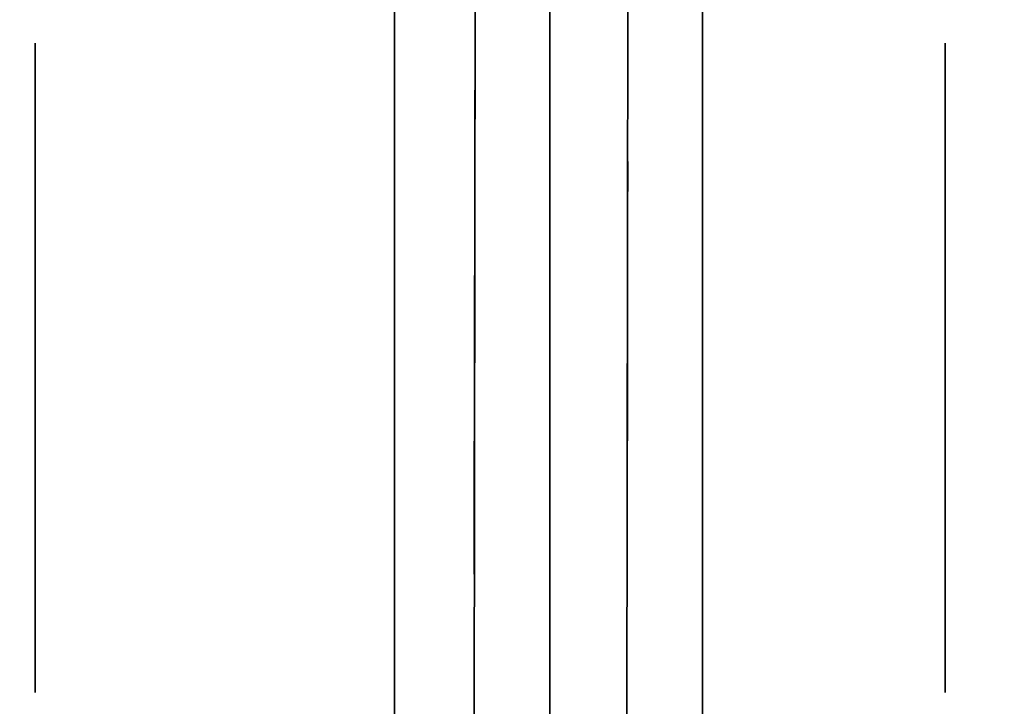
# Model space of a CAD drawing. Extents: x 413.3 to 457.5, y 5047.8 to 5050.
# Tile 738 of 770: x 457.3437 to 457.3843, y 5047.8479 to 5047.8762. Entities that reach past the tile are written whole.
import ezdxf

# ---------------------------------------------------------------- set-up
doc = ezdxf.new("R2010")
doc.units = 0
doc.header["$LTSCALE"] = 150
doc.header["$MEASUREMENT"] = 0
doc.layers.add('3DFACE_BOLT', color=7, linetype='CONTINUOUS')
doc.layers.add('3DFACE_SHAPE', color=7, linetype='CONTINUOUS')

msp = doc.modelspace()

# ---------------------------------------------------------------- linework, layer by layer
at = {"layer": '3DFACE_BOLT', "color": 1}
for points, invisible_edges in [([(457.359139, 5047.875234, -0.135), (457.359139, 5047.868547, -0.146583), (457.344339, 5047.875234, -0.135)], 14), ([(457.344339, 5047.875234, -0.135), (457.359139, 5047.868547, -0.146583), (457.344339, 5047.868547, -0.146583)], 3), ([(457.359139, 5047.868547, -0.123417), (457.359139, 5047.875234, -0.135), (457.344339, 5047.868547, -0.123417)], 14), ([(457.344339, 5047.868547, -0.123417), (457.359139, 5047.875234, -0.135), (457.344339, 5047.875234, -0.135)], 3), ([(457.344339, 5047.875234, -0.135), (457.344339, 5047.868547, -0.146583), (457.344339, 5047.868547, -0.123417)], 2), ([(457.359139, 5047.875234, -0.065), (457.359139, 5047.868547, -0.076583), (457.344339, 5047.875234, -0.065)], 14), ([(457.344339, 5047.875234, -0.065), (457.359139, 5047.868547, -0.076583), (457.344339, 5047.868547, -0.076583)], 3), ([(457.359139, 5047.868547, -0.053417), (457.359139, 5047.875234, -0.065), (457.344339, 5047.868547, -0.053417)], 14), ([(457.344339, 5047.868547, -0.053417), (457.359139, 5047.875234, -0.065), (457.344339, 5047.875234, -0.065)], 3), ([(457.344339, 5047.875234, -0.065), (457.344339, 5047.868547, -0.076583), (457.344339, 5047.868547, -0.053417)], 2), ([(457.359139, 5047.875234, -0.135), (457.359139, 5047.868547, -0.123417), (457.359139, 5047.868547, -0.146583)], 2), ([(457.359139, 5047.875234, -0.065), (457.359139, 5047.868547, -0.053417), (457.359139, 5047.868547, -0.076583)], 2), ([(457.381839, 5047.875234, -0.135), (457.381839, 5047.868547, -0.146583), (457.371839, 5047.875234, -0.135)], 14), ([(457.371839, 5047.875234, -0.135), (457.381839, 5047.868547, -0.146583), (457.371839, 5047.868547, -0.146583)], 3), ([(457.381839, 5047.868547, -0.123417), (457.381839, 5047.875234, -0.135), (457.371839, 5047.868547, -0.123417)], 14), ([(457.371839, 5047.868547, -0.123417), (457.381839, 5047.875234, -0.135), (457.371839, 5047.875234, -0.135)], 3), ([(457.371839, 5047.875234, -0.135), (457.371839, 5047.868547, -0.146583), (457.371839, 5047.868547, -0.123417)], 2), ([(457.381839, 5047.875234, -0.065), (457.381839, 5047.868547, -0.076583), (457.371839, 5047.875234, -0.065)], 14), ([(457.371839, 5047.875234, -0.065), (457.381839, 5047.868547, -0.076583), (457.371839, 5047.868547, -0.076583)], 3), ([(457.381839, 5047.868547, -0.053417), (457.381839, 5047.875234, -0.065), (457.371839, 5047.868547, -0.053417)], 14), ([(457.371839, 5047.868547, -0.053417), (457.381839, 5047.875234, -0.065), (457.371839, 5047.875234, -0.065)], 3), ([(457.371839, 5047.875234, -0.065), (457.371839, 5047.868547, -0.076583), (457.371839, 5047.868547, -0.053417)], 2), ([(457.381839, 5047.875234, -0.135), (457.381839, 5047.868547, -0.123417), (457.381839, 5047.868547, -0.146583)], 2), ([(457.381839, 5047.875234, -0.065), (457.381839, 5047.868547, -0.053417), (457.381839, 5047.868547, -0.076583)], 2), ([(457.371839, 5047.869859, -0.135), (457.371839, 5047.869468, -0.137472), (457.321839, 5047.869859, -0.135)], 14), ([(457.321839, 5047.869859, -0.135), (457.371839, 5047.869468, -0.137472), (457.321839, 5047.869468, -0.137472)], 3), ([(457.371839, 5047.869468, -0.132528), (457.371839, 5047.869859, -0.135), (457.321839, 5047.869468, -0.132528)], 14), ([(457.321839, 5047.869468, -0.132528), (457.371839, 5047.869859, -0.135), (457.321839, 5047.869859, -0.135)], 3), ([(457.371839, 5047.869859, -0.065), (457.371839, 5047.869468, -0.067472), (457.321839, 5047.869859, -0.065)], 14), ([(457.321839, 5047.869859, -0.065), (457.371839, 5047.869468, -0.067472), (457.321839, 5047.869468, -0.067472)], 3), ([(457.371839, 5047.869468, -0.062528), (457.371839, 5047.869859, -0.065), (457.321839, 5047.869468, -0.062528)], 14), ([(457.321839, 5047.869468, -0.062528), (457.371839, 5047.869859, -0.065), (457.321839, 5047.869859, -0.065)], 3), ([(457.371839, 5047.869859, -0.135), (457.371839, 5047.869468, -0.132528), (457.371839, 5047.869468, -0.137472)], 2), ([(457.371839, 5047.869859, -0.065), (457.371839, 5047.869468, -0.062528), (457.371839, 5047.869468, -0.067472)], 2), ([(457.371839, 5047.869468, -0.137472), (457.371839, 5047.868332, -0.139702), (457.321839, 5047.869468, -0.137472)], 14), ([(457.321839, 5047.869468, -0.137472), (457.371839, 5047.868332, -0.139702), (457.321839, 5047.868332, -0.139702)], 3), ([(457.371839, 5047.868332, -0.130298), (457.371839, 5047.869468, -0.132528), (457.321839, 5047.868332, -0.130298)], 14), ([(457.321839, 5047.868332, -0.130298), (457.371839, 5047.869468, -0.132528), (457.321839, 5047.869468, -0.132528)], 3), ([(457.371839, 5047.869468, -0.067472), (457.371839, 5047.868332, -0.069702), (457.321839, 5047.869468, -0.067472)], 14), ([(457.321839, 5047.869468, -0.067472), (457.371839, 5047.868332, -0.069702), (457.321839, 5047.868332, -0.069702)], 3), ([(457.371839, 5047.868332, -0.060298), (457.371839, 5047.869468, -0.062528), (457.321839, 5047.868332, -0.060298)], 14), ([(457.321839, 5047.868332, -0.060298), (457.371839, 5047.869468, -0.062528), (457.321839, 5047.869468, -0.062528)], 3), ([(457.371839, 5047.869468, -0.132528), (457.371839, 5047.868332, -0.130298), (457.371839, 5047.869468, -0.137472)], 14), ([(457.371839, 5047.869468, -0.137472), (457.371839, 5047.868332, -0.130298), (457.371839, 5047.868332, -0.139702)], 3), ([(457.371839, 5047.869468, -0.062528), (457.371839, 5047.868332, -0.060298), (457.371839, 5047.869468, -0.067472)], 14), ([(457.371839, 5047.869468, -0.067472), (457.371839, 5047.868332, -0.060298), (457.371839, 5047.868332, -0.069702)], 3), ([(457.359139, 5047.868547, -0.146583), (457.359139, 5047.855172, -0.146583), (457.344339, 5047.868547, -0.146583)], 14), ([(457.344339, 5047.868547, -0.146583), (457.359139, 5047.855172, -0.146583), (457.344339, 5047.855172, -0.146583)], 3), ([(457.359139, 5047.855172, -0.123417), (457.359139, 5047.868547, -0.123417), (457.344339, 5047.855172, -0.123417)], 14), ([(457.344339, 5047.855172, -0.123417), (457.359139, 5047.868547, -0.123417), (457.344339, 5047.868547, -0.123417)], 3), ([(457.344339, 5047.868547, -0.146583), (457.344339, 5047.855172, -0.146583), (457.344339, 5047.868547, -0.123417)], 14), ([(457.344339, 5047.868547, -0.123417), (457.344339, 5047.855172, -0.146583), (457.344339, 5047.855172, -0.123417)], 3), ([(457.359139, 5047.868547, -0.076583), (457.359139, 5047.855172, -0.076583), (457.344339, 5047.868547, -0.076583)], 14), ([(457.344339, 5047.868547, -0.076583), (457.359139, 5047.855172, -0.076583), (457.344339, 5047.855172, -0.076583)], 3), ([(457.359139, 5047.855172, -0.053417), (457.359139, 5047.868547, -0.053417), (457.344339, 5047.855172, -0.053417)], 14), ([(457.344339, 5047.855172, -0.053417), (457.359139, 5047.868547, -0.053417), (457.344339, 5047.868547, -0.053417)], 3), ([(457.344339, 5047.868547, -0.076583), (457.344339, 5047.855172, -0.076583), (457.344339, 5047.868547, -0.053417)], 14), ([(457.344339, 5047.868547, -0.053417), (457.344339, 5047.855172, -0.076583), (457.344339, 5047.855172, -0.053417)], 3), ([(457.359139, 5047.868547, -0.123417), (457.359139, 5047.855172, -0.123417), (457.359139, 5047.868547, -0.146583)], 14), ([(457.359139, 5047.868547, -0.146583), (457.359139, 5047.855172, -0.123417), (457.359139, 5047.855172, -0.146583)], 3), ([(457.359139, 5047.868547, -0.053417), (457.359139, 5047.855172, -0.053417), (457.359139, 5047.868547, -0.076583)], 14), ([(457.359139, 5047.868547, -0.076583), (457.359139, 5047.855172, -0.053417), (457.359139, 5047.855172, -0.076583)], 3), ([(457.381839, 5047.868547, -0.146583), (457.381839, 5047.855172, -0.146583), (457.371839, 5047.868547, -0.146583)], 14), ([(457.371839, 5047.868547, -0.146583), (457.381839, 5047.855172, -0.146583), (457.371839, 5047.855172, -0.146583)], 3), ([(457.381839, 5047.855172, -0.123417), (457.381839, 5047.868547, -0.123417), (457.371839, 5047.855172, -0.123417)], 14), ([(457.371839, 5047.855172, -0.123417), (457.381839, 5047.868547, -0.123417), (457.371839, 5047.868547, -0.123417)], 3), ([(457.371839, 5047.868547, -0.146583), (457.371839, 5047.855172, -0.146583), (457.371839, 5047.868547, -0.123417)], 14), ([(457.371839, 5047.868547, -0.123417), (457.371839, 5047.855172, -0.146583), (457.371839, 5047.855172, -0.123417)], 3), ([(457.381839, 5047.868547, -0.076583), (457.381839, 5047.855172, -0.076583), (457.371839, 5047.868547, -0.076583)], 14), ([(457.371839, 5047.868547, -0.076583), (457.381839, 5047.855172, -0.076583), (457.371839, 5047.855172, -0.076583)], 3), ([(457.381839, 5047.855172, -0.053417), (457.381839, 5047.868547, -0.053417), (457.371839, 5047.855172, -0.053417)], 14), ([(457.371839, 5047.855172, -0.053417), (457.381839, 5047.868547, -0.053417), (457.371839, 5047.868547, -0.053417)], 3), ([(457.371839, 5047.868547, -0.076583), (457.371839, 5047.855172, -0.076583), (457.371839, 5047.868547, -0.053417)], 14), ([(457.371839, 5047.868547, -0.053417), (457.371839, 5047.855172, -0.076583), (457.371839, 5047.855172, -0.053417)], 3), ([(457.381839, 5047.868547, -0.123417), (457.381839, 5047.855172, -0.123417), (457.381839, 5047.868547, -0.146583)], 14), ([(457.381839, 5047.868547, -0.146583), (457.381839, 5047.855172, -0.123417), (457.381839, 5047.855172, -0.146583)], 3), ([(457.381839, 5047.868547, -0.053417), (457.381839, 5047.855172, -0.053417), (457.381839, 5047.868547, -0.076583)], 14), ([(457.381839, 5047.868547, -0.076583), (457.381839, 5047.855172, -0.053417), (457.381839, 5047.855172, -0.076583)], 3), ([(457.371839, 5047.868332, -0.139702), (457.371839, 5047.866562, -0.141472), (457.321839, 5047.868332, -0.139702)], 14), ([(457.321839, 5047.868332, -0.139702), (457.371839, 5047.866562, -0.141472), (457.321839, 5047.866562, -0.141472)], 3), ([(457.371839, 5047.866562, -0.128528), (457.371839, 5047.868332, -0.130298), (457.321839, 5047.866562, -0.128528)], 14), ([(457.321839, 5047.866562, -0.128528), (457.371839, 5047.868332, -0.130298), (457.321839, 5047.868332, -0.130298)], 3), ([(457.371839, 5047.868332, -0.069702), (457.371839, 5047.866562, -0.071472), (457.321839, 5047.868332, -0.069702)], 14), ([(457.321839, 5047.868332, -0.069702), (457.371839, 5047.866562, -0.071472), (457.321839, 5047.866562, -0.071472)], 3), ([(457.371839, 5047.866562, -0.058528), (457.371839, 5047.868332, -0.060298), (457.321839, 5047.866562, -0.058528)], 14), ([(457.321839, 5047.866562, -0.058528), (457.371839, 5047.868332, -0.060298), (457.321839, 5047.868332, -0.060298)], 3), ([(457.371839, 5047.868332, -0.130298), (457.371839, 5047.866562, -0.128528), (457.371839, 5047.868332, -0.139702)], 14), ([(457.371839, 5047.868332, -0.139702), (457.371839, 5047.866562, -0.128528), (457.371839, 5047.866562, -0.141472)], 3), ([(457.371839, 5047.868332, -0.060298), (457.371839, 5047.866562, -0.058528), (457.371839, 5047.868332, -0.069702)], 14), ([(457.371839, 5047.868332, -0.069702), (457.371839, 5047.866562, -0.058528), (457.371839, 5047.866562, -0.071472)], 3), ([(457.371839, 5047.866562, -0.141472), (457.371839, 5047.864332, -0.142608), (457.321839, 5047.866562, -0.141472)], 14), ([(457.321839, 5047.866562, -0.141472), (457.371839, 5047.864332, -0.142608), (457.321839, 5047.864332, -0.142608)], 3), ([(457.371839, 5047.864332, -0.127392), (457.371839, 5047.866562, -0.128528), (457.321839, 5047.864332, -0.127392)], 14), ([(457.321839, 5047.864332, -0.127392), (457.371839, 5047.866562, -0.128528), (457.321839, 5047.866562, -0.128528)], 3), ([(457.371839, 5047.866562, -0.071472), (457.371839, 5047.864332, -0.072608), (457.321839, 5047.866562, -0.071472)], 14), ([(457.321839, 5047.866562, -0.071472), (457.371839, 5047.864332, -0.072608), (457.321839, 5047.864332, -0.072608)], 3), ([(457.371839, 5047.864332, -0.057392), (457.371839, 5047.866562, -0.058528), (457.321839, 5047.864332, -0.057392)], 14), ([(457.321839, 5047.864332, -0.057392), (457.371839, 5047.866562, -0.058528), (457.321839, 5047.866562, -0.058528)], 3), ([(457.371839, 5047.866562, -0.128528), (457.371839, 5047.864332, -0.127392), (457.371839, 5047.866562, -0.141472)], 14), ([(457.371839, 5047.866562, -0.141472), (457.371839, 5047.864332, -0.127392), (457.371839, 5047.864332, -0.142608)], 3), ([(457.371839, 5047.866562, -0.058528), (457.371839, 5047.864332, -0.057392), (457.371839, 5047.866562, -0.071472)], 14), ([(457.371839, 5047.866562, -0.071472), (457.371839, 5047.864332, -0.057392), (457.371839, 5047.864332, -0.072608)], 3), ([(457.371839, 5047.864332, -0.142608), (457.371839, 5047.861859, -0.143), (457.321839, 5047.864332, -0.142608)], 14), ([(457.321839, 5047.864332, -0.142608), (457.371839, 5047.861859, -0.143), (457.321839, 5047.861859, -0.143)], 3), ([(457.371839, 5047.861859, -0.127), (457.371839, 5047.864332, -0.127392), (457.321839, 5047.861859, -0.127)], 14), ([(457.321839, 5047.861859, -0.127), (457.371839, 5047.864332, -0.127392), (457.321839, 5047.864332, -0.127392)], 3), ([(457.371839, 5047.864332, -0.072608), (457.371839, 5047.861859, -0.073), (457.321839, 5047.864332, -0.072608)], 14), ([(457.321839, 5047.864332, -0.072608), (457.371839, 5047.861859, -0.073), (457.321839, 5047.861859, -0.073)], 3), ([(457.371839, 5047.861859, -0.057), (457.371839, 5047.864332, -0.057392), (457.321839, 5047.861859, -0.057)], 14), ([(457.321839, 5047.861859, -0.057), (457.371839, 5047.864332, -0.057392), (457.321839, 5047.864332, -0.057392)], 3), ([(457.371839, 5047.864332, -0.127392), (457.371839, 5047.861859, -0.127), (457.371839, 5047.864332, -0.142608)], 14), ([(457.371839, 5047.864332, -0.142608), (457.371839, 5047.861859, -0.127), (457.371839, 5047.861859, -0.143)], 3), ([(457.371839, 5047.864332, -0.057392), (457.371839, 5047.861859, -0.057), (457.371839, 5047.864332, -0.072608)], 14), ([(457.371839, 5047.864332, -0.072608), (457.371839, 5047.861859, -0.057), (457.371839, 5047.861859, -0.073)], 3), ([(457.371839, 5047.861859, -0.143), (457.371839, 5047.859387, -0.142608), (457.321839, 5047.861859, -0.143)], 14), ([(457.321839, 5047.861859, -0.143), (457.371839, 5047.859387, -0.142608), (457.321839, 5047.859387, -0.142608)], 3), ([(457.371839, 5047.859387, -0.127392), (457.371839, 5047.861859, -0.127), (457.321839, 5047.859387, -0.127392)], 14), ([(457.321839, 5047.859387, -0.127392), (457.371839, 5047.861859, -0.127), (457.321839, 5047.861859, -0.127)], 3), ([(457.371839, 5047.861859, -0.073), (457.371839, 5047.859387, -0.072608), (457.321839, 5047.861859, -0.073)], 14), ([(457.321839, 5047.861859, -0.073), (457.371839, 5047.859387, -0.072608), (457.321839, 5047.859387, -0.072608)], 3), ([(457.371839, 5047.859387, -0.057392), (457.371839, 5047.861859, -0.057), (457.321839, 5047.859387, -0.057392)], 14), ([(457.321839, 5047.859387, -0.057392), (457.371839, 5047.861859, -0.057), (457.321839, 5047.861859, -0.057)], 3), ([(457.371839, 5047.861859, -0.127), (457.371839, 5047.859387, -0.127392), (457.371839, 5047.861859, -0.143)], 14), ([(457.371839, 5047.861859, -0.143), (457.371839, 5047.859387, -0.127392), (457.371839, 5047.859387, -0.142608)], 3), ([(457.371839, 5047.861859, -0.057), (457.371839, 5047.859387, -0.057392), (457.371839, 5047.861859, -0.073)], 14), ([(457.371839, 5047.861859, -0.073), (457.371839, 5047.859387, -0.057392), (457.371839, 5047.859387, -0.072608)], 3), ([(457.371839, 5047.859387, -0.142608), (457.371839, 5047.857157, -0.141472), (457.321839, 5047.859387, -0.142608)], 14), ([(457.321839, 5047.859387, -0.142608), (457.371839, 5047.857157, -0.141472), (457.321839, 5047.857157, -0.141472)], 3), ([(457.371839, 5047.857157, -0.128528), (457.371839, 5047.859387, -0.127392), (457.321839, 5047.857157, -0.128528)], 14), ([(457.321839, 5047.857157, -0.128528), (457.371839, 5047.859387, -0.127392), (457.321839, 5047.859387, -0.127392)], 3), ([(457.371839, 5047.859387, -0.072608), (457.371839, 5047.857157, -0.071472), (457.321839, 5047.859387, -0.072608)], 14), ([(457.321839, 5047.859387, -0.072608), (457.371839, 5047.857157, -0.071472), (457.321839, 5047.857157, -0.071472)], 3), ([(457.371839, 5047.857157, -0.058528), (457.371839, 5047.859387, -0.057392), (457.321839, 5047.857157, -0.058528)], 14), ([(457.321839, 5047.857157, -0.058528), (457.371839, 5047.859387, -0.057392), (457.321839, 5047.859387, -0.057392)], 3), ([(457.371839, 5047.859387, -0.127392), (457.371839, 5047.857157, -0.128528), (457.371839, 5047.859387, -0.142608)], 14), ([(457.371839, 5047.859387, -0.142608), (457.371839, 5047.857157, -0.128528), (457.371839, 5047.857157, -0.141472)], 3), ([(457.371839, 5047.859387, -0.057392), (457.371839, 5047.857157, -0.058528), (457.371839, 5047.859387, -0.072608)], 14), ([(457.371839, 5047.859387, -0.072608), (457.371839, 5047.857157, -0.058528), (457.371839, 5047.857157, -0.071472)], 3), ([(457.371839, 5047.857157, -0.141472), (457.371839, 5047.855387, -0.139702), (457.321839, 5047.857157, -0.141472)], 14), ([(457.321839, 5047.857157, -0.141472), (457.371839, 5047.855387, -0.139702), (457.321839, 5047.855387, -0.139702)], 3), ([(457.371839, 5047.855387, -0.130298), (457.371839, 5047.857157, -0.128528), (457.321839, 5047.855387, -0.130298)], 14), ([(457.321839, 5047.855387, -0.130298), (457.371839, 5047.857157, -0.128528), (457.321839, 5047.857157, -0.128528)], 3), ([(457.371839, 5047.857157, -0.071472), (457.371839, 5047.855387, -0.069702), (457.321839, 5047.857157, -0.071472)], 14), ([(457.321839, 5047.857157, -0.071472), (457.371839, 5047.855387, -0.069702), (457.321839, 5047.855387, -0.069702)], 3), ([(457.371839, 5047.855387, -0.060298), (457.371839, 5047.857157, -0.058528), (457.321839, 5047.855387, -0.060298)], 14), ([(457.321839, 5047.855387, -0.060298), (457.371839, 5047.857157, -0.058528), (457.321839, 5047.857157, -0.058528)], 3), ([(457.371839, 5047.857157, -0.128528), (457.371839, 5047.855387, -0.130298), (457.371839, 5047.857157, -0.141472)], 14), ([(457.371839, 5047.857157, -0.141472), (457.371839, 5047.855387, -0.130298), (457.371839, 5047.855387, -0.139702)], 3), ([(457.371839, 5047.857157, -0.058528), (457.371839, 5047.855387, -0.060298), (457.371839, 5047.857157, -0.071472)], 14), ([(457.371839, 5047.857157, -0.071472), (457.371839, 5047.855387, -0.060298), (457.371839, 5047.855387, -0.069702)], 3), ([(457.371839, 5047.855387, -0.139702), (457.371839, 5047.854251, -0.137472), (457.321839, 5047.855387, -0.139702)], 14), ([(457.321839, 5047.855387, -0.139702), (457.371839, 5047.854251, -0.137472), (457.321839, 5047.854251, -0.137472)], 3), ([(457.371839, 5047.854251, -0.132528), (457.371839, 5047.855387, -0.130298), (457.321839, 5047.854251, -0.132528)], 14), ([(457.321839, 5047.854251, -0.132528), (457.371839, 5047.855387, -0.130298), (457.321839, 5047.855387, -0.130298)], 3), ([(457.371839, 5047.855387, -0.069702), (457.371839, 5047.854251, -0.067472), (457.321839, 5047.855387, -0.069702)], 14), ([(457.321839, 5047.855387, -0.069702), (457.371839, 5047.854251, -0.067472), (457.321839, 5047.854251, -0.067472)], 3), ([(457.371839, 5047.854251, -0.062528), (457.371839, 5047.855387, -0.060298), (457.321839, 5047.854251, -0.062528)], 14), ([(457.321839, 5047.854251, -0.062528), (457.371839, 5047.855387, -0.060298), (457.321839, 5047.855387, -0.060298)], 3), ([(457.371839, 5047.855387, -0.130298), (457.371839, 5047.854251, -0.132528), (457.371839, 5047.855387, -0.139702)], 14), ([(457.371839, 5047.855387, -0.139702), (457.371839, 5047.854251, -0.132528), (457.371839, 5047.854251, -0.137472)], 3), ([(457.371839, 5047.855387, -0.060298), (457.371839, 5047.854251, -0.062528), (457.371839, 5047.855387, -0.069702)], 14), ([(457.371839, 5047.855387, -0.069702), (457.371839, 5047.854251, -0.062528), (457.371839, 5047.854251, -0.067472)], 3), ([(457.359139, 5047.855172, -0.146583), (457.359139, 5047.848484, -0.135), (457.344339, 5047.855172, -0.146583)], 14), ([(457.344339, 5047.855172, -0.146583), (457.359139, 5047.848484, -0.135), (457.344339, 5047.848484, -0.135)], 3), ([(457.359139, 5047.848484, -0.135), (457.359139, 5047.855172, -0.123417), (457.344339, 5047.848484, -0.135)], 14), ([(457.344339, 5047.848484, -0.135), (457.359139, 5047.855172, -0.123417), (457.344339, 5047.855172, -0.123417)], 3), ([(457.344339, 5047.855172, -0.146583), (457.344339, 5047.848484, -0.135), (457.344339, 5047.855172, -0.123417)], 12), ([(457.359139, 5047.855172, -0.076583), (457.359139, 5047.848484, -0.065), (457.344339, 5047.855172, -0.076583)], 14), ([(457.344339, 5047.855172, -0.076583), (457.359139, 5047.848484, -0.065), (457.344339, 5047.848484, -0.065)], 3), ([(457.359139, 5047.848484, -0.065), (457.359139, 5047.855172, -0.053417), (457.344339, 5047.848484, -0.065)], 14), ([(457.344339, 5047.848484, -0.065), (457.359139, 5047.855172, -0.053417), (457.344339, 5047.855172, -0.053417)], 3), ([(457.344339, 5047.855172, -0.076583), (457.344339, 5047.848484, -0.065), (457.344339, 5047.855172, -0.053417)], 12), ([(457.359139, 5047.855172, -0.123417), (457.359139, 5047.848484, -0.135), (457.359139, 5047.855172, -0.146583)], 12), ([(457.359139, 5047.855172, -0.053417), (457.359139, 5047.848484, -0.065), (457.359139, 5047.855172, -0.076583)], 12), ([(457.381839, 5047.855172, -0.146583), (457.381839, 5047.848484, -0.135), (457.371839, 5047.855172, -0.146583)], 14), ([(457.371839, 5047.855172, -0.146583), (457.381839, 5047.848484, -0.135), (457.371839, 5047.848484, -0.135)], 3), ([(457.381839, 5047.848484, -0.135), (457.381839, 5047.855172, -0.123417), (457.371839, 5047.848484, -0.135)], 14), ([(457.371839, 5047.848484, -0.135), (457.381839, 5047.855172, -0.123417), (457.371839, 5047.855172, -0.123417)], 3), ([(457.371839, 5047.855172, -0.146583), (457.371839, 5047.848484, -0.135), (457.371839, 5047.855172, -0.123417)], 12), ([(457.381839, 5047.855172, -0.076583), (457.381839, 5047.848484, -0.065), (457.371839, 5047.855172, -0.076583)], 14), ([(457.371839, 5047.855172, -0.076583), (457.381839, 5047.848484, -0.065), (457.371839, 5047.848484, -0.065)], 3), ([(457.381839, 5047.848484, -0.065), (457.381839, 5047.855172, -0.053417), (457.371839, 5047.848484, -0.065)], 14), ([(457.371839, 5047.848484, -0.065), (457.381839, 5047.855172, -0.053417), (457.371839, 5047.855172, -0.053417)], 3), ([(457.371839, 5047.855172, -0.076583), (457.371839, 5047.848484, -0.065), (457.371839, 5047.855172, -0.053417)], 12), ([(457.381839, 5047.855172, -0.123417), (457.381839, 5047.848484, -0.135), (457.381839, 5047.855172, -0.146583)], 12), ([(457.381839, 5047.855172, -0.053417), (457.381839, 5047.848484, -0.065), (457.381839, 5047.855172, -0.076583)], 12), ([(457.371839, 5047.854251, -0.137472), (457.371839, 5047.853859, -0.135), (457.321839, 5047.854251, -0.137472)], 14), ([(457.321839, 5047.854251, -0.137472), (457.371839, 5047.853859, -0.135), (457.321839, 5047.853859, -0.135)], 3), ([(457.371839, 5047.853859, -0.135), (457.371839, 5047.854251, -0.132528), (457.321839, 5047.853859, -0.135)], 14), ([(457.321839, 5047.853859, -0.135), (457.371839, 5047.854251, -0.132528), (457.321839, 5047.854251, -0.132528)], 3), ([(457.371839, 5047.854251, -0.067472), (457.371839, 5047.853859, -0.065), (457.321839, 5047.854251, -0.067472)], 14), ([(457.321839, 5047.854251, -0.067472), (457.371839, 5047.853859, -0.065), (457.321839, 5047.853859, -0.065)], 3), ([(457.371839, 5047.853859, -0.065), (457.371839, 5047.854251, -0.062528), (457.321839, 5047.853859, -0.065)], 14), ([(457.321839, 5047.853859, -0.065), (457.371839, 5047.854251, -0.062528), (457.321839, 5047.854251, -0.062528)], 3), ([(457.371839, 5047.854251, -0.132528), (457.371839, 5047.853859, -0.135), (457.371839, 5047.854251, -0.137472)], 12), ([(457.371839, 5047.854251, -0.062528), (457.371839, 5047.853859, -0.065), (457.371839, 5047.854251, -0.067472)], 12)]:
    msp.add_3dface(points, dxfattribs=dict(at, invisible_edges=invisible_edges))
at = {"layer": '3DFACE_SHAPE', "color": 13}
for points, invisible_edges in [([(457.365539, 5050.025014, -0.1905), (457.26869, 5050.025153, -0.1905), (457.26554, 5047.825153, -0.1905)], 12), ([(457.26869, 5050.025153, -0.0095), (457.362442, 5047.861866, -0.0095), (457.26554, 5047.825153, -0.0095)], 3), ([(457.468689, 5050.024866), (457.26869, 5050.025153), (457.26554, 5047.825153)], 12), ([(457.26554, 5047.825153, -0.2), (457.26869, 5050.025153, -0.2), (457.465539, 5047.824866, -0.2)], 2), ([(457.362623, 5047.988166, -0.0095), (457.362442, 5047.861866, -0.0095), (457.26869, 5050.025153, -0.0095)], 14), ([(457.26869, 5050.025153, -0.2), (457.468689, 5050.024866, -0.2), (457.465539, 5047.824866, -0.2)], 12), ([(457.362389, 5047.825014, -0.1905), (457.365539, 5050.025014, -0.1905), (457.26554, 5047.825153, -0.1905)], 2), ([(457.465539, 5047.824866), (457.468689, 5050.024866), (457.26554, 5047.825153)], 2), ([(457.365306, 5049.861864, -0.1435), (457.365539, 5050.025014, -0.1905), (457.362389, 5047.825014, -0.1905)], 13), ([(457.368923, 5047.988157, -0.0565), (457.371839, 5050.025005, -0.0095), (457.368689, 5047.825005, -0.0095)], 13), ([(457.371606, 5049.861855, -0.1435), (457.368689, 5047.825005, -0.1905), (457.371839, 5050.025005, -0.1905)], 13), ([(457.368689, 5047.825005, -0.0095), (457.371839, 5050.025005, -0.0095), (457.465539, 5047.824866, -0.0095)], 2), ([(457.468689, 5050.024866, -0.1905), (457.371839, 5050.025005, -0.1905), (457.368689, 5047.825005, -0.1905)], 12), ([(457.465539, 5047.824866, -0.1905), (457.468689, 5050.024866, -0.1905), (457.368689, 5047.825005, -0.1905)], 2), ([(457.371839, 5050.025005, -0.0095), (457.468689, 5050.024866, -0.0095), (457.465539, 5047.824866, -0.0095)], 12), ([(457.362623, 5047.988166, -0.1435), (457.365306, 5049.861864, -0.1435), (457.362389, 5047.825014, -0.1905)], 15), ([(457.368923, 5047.988157, -0.1435), (457.368689, 5047.825005, -0.1905), (457.371606, 5049.861855, -0.1435)], 15), ([(457.365539, 5047.834509, -1), (457.365539, 5048.015509, -1), (457.371839, 5047.834509, -1)], 14), ([(457.365539, 5048.015509, -1), (457.371839, 5048.015509, -1), (457.371839, 5047.834509, -1)], 13), ([(457.365539, 5048.015509, -0.2), (457.365539, 5047.834509, -0.2), (457.371839, 5048.015509, -0.2)], 14), ([(457.365539, 5047.834509, -0.2), (457.371839, 5047.834509, -0.2), (457.371839, 5048.015509, -0.2)], 13), ([(457.365539, 5047.834509, -1), (457.365539, 5047.834509, -0.2), (457.365539, 5048.015509, -1)], 2), ([(457.365539, 5047.834509, -0.2), (457.365539, 5048.015509, -0.2), (457.365539, 5048.015509, -1)], 12), ([(457.371839, 5048.015509, -1), (457.371839, 5048.015509, -0.2), (457.371839, 5047.834509, -1)], 2), ([(457.371839, 5048.015509, -0.2), (457.371839, 5047.834509, -0.2), (457.371839, 5047.834509, -1)], 12), ([(457.362623, 5047.988166, -0.1435), (457.362389, 5047.825014, -0.1905), (457.362442, 5047.861866, -0.1435)], 15), ([(457.362451, 5047.867877, -0.14101), (457.362623, 5047.988166, -0.1435), (457.362442, 5047.861866, -0.1435)], 3), ([(457.362451, 5047.867877, -0.07101), (457.362623, 5047.988166, -0.1265), (457.362442, 5047.861866, -0.0735)], 3), ([(457.362623, 5047.988166, -0.1265), (457.362614, 5047.982156, -0.12899), (457.362442, 5047.861866, -0.0735)], 14), ([(457.362614, 5047.982156, -0.05899), (457.362442, 5047.861866, -0.0095), (457.362623, 5047.988166, -0.0565)], 3), ([(457.362442, 5047.861866, -0.0095), (457.362623, 5047.988166, -0.0095), (457.362623, 5047.988166, -0.0565)], 14), ([(457.362614, 5047.982156, -0.14101), (457.362623, 5047.988166, -0.1435), (457.362451, 5047.867877, -0.14101)], 14), ([(457.362614, 5047.982156, -0.07101), (457.362623, 5047.988166, -0.0735), (457.362451, 5047.867877, -0.07101)], 14), ([(457.362623, 5047.988166, -0.0735), (457.362623, 5047.988166, -0.1265), (457.362451, 5047.867877, -0.07101)], 15), ([(457.368689, 5047.825005, -0.0095), (457.368742, 5047.861857, -0.0565), (457.368923, 5047.988157, -0.0565)], 15), ([(457.368742, 5047.861857, -0.1435), (457.368689, 5047.825005, -0.1905), (457.368923, 5047.988157, -0.1435)], 15), ([(457.368742, 5047.861857, -0.0565), (457.368751, 5047.867868, -0.05899), (457.368923, 5047.988157, -0.0565)], 14), ([(457.368751, 5047.867868, -0.12899), (457.368923, 5047.988157, -0.0735), (457.368742, 5047.861857, -0.1265)], 3), ([(457.368923, 5047.988157, -0.0735), (457.368914, 5047.982147, -0.07101), (457.368742, 5047.861857, -0.1265)], 14), ([(457.368914, 5047.982147, -0.14101), (457.368742, 5047.861857, -0.1435), (457.368923, 5047.988157, -0.1435)], 3), ([(457.368923, 5047.988157, -0.0565), (457.368751, 5047.867868, -0.05899), (457.368914, 5047.982147, -0.05899)], 3), ([(457.368923, 5047.988157, -0.0735), (457.368751, 5047.867868, -0.12899), (457.368923, 5047.988157, -0.1265)], 15), ([(457.368923, 5047.988157, -0.1265), (457.368751, 5047.867868, -0.12899), (457.368914, 5047.982147, -0.12899)], 3), ([(457.362442, 5047.861866, -0.0735), (457.362614, 5047.982156, -0.12899), (457.362442, 5047.861866, -0.1265)], 15), ([(457.362614, 5047.982156, -0.12899), (457.362451, 5047.867877, -0.12899), (457.362442, 5047.861866, -0.1265)], 15), ([(457.362451, 5047.867877, -0.05899), (457.362442, 5047.861866, -0.0565), (457.362614, 5047.982156, -0.05899)], 14), ([(457.362442, 5047.861866, -0.0565), (457.362442, 5047.861866, -0.0095), (457.362614, 5047.982156, -0.05899)], 15), ([(457.362451, 5047.867877, -0.14101), (457.362454, 5047.870366, -0.135), (457.362614, 5047.982156, -0.14101)], 14), ([(457.362614, 5047.982156, -0.12899), (457.362611, 5047.979666, -0.135), (457.362451, 5047.867877, -0.12899)], 14), ([(457.362451, 5047.867877, -0.07101), (457.362454, 5047.870366, -0.065), (457.362614, 5047.982156, -0.07101)], 14), ([(457.362614, 5047.982156, -0.05899), (457.362611, 5047.979666, -0.065), (457.362451, 5047.867877, -0.05899)], 14), ([(457.362454, 5047.870366, -0.135), (457.362611, 5047.979666, -0.135), (457.362614, 5047.982156, -0.14101)], 13), ([(457.362454, 5047.870366, -0.065), (457.362611, 5047.979666, -0.065), (457.362614, 5047.982156, -0.07101)], 13), ([(457.368742, 5047.861857, -0.1265), (457.368914, 5047.982147, -0.07101), (457.368742, 5047.861857, -0.0735)], 15), ([(457.368914, 5047.982147, -0.07101), (457.368751, 5047.867868, -0.07101), (457.368742, 5047.861857, -0.0735)], 13), ([(457.368751, 5047.867868, -0.14101), (457.368742, 5047.861857, -0.1435), (457.368914, 5047.982147, -0.14101)], 14), ([(457.368751, 5047.867868, -0.12899), (457.368754, 5047.870357, -0.135), (457.368914, 5047.982147, -0.12899)], 14), ([(457.368914, 5047.982147, -0.07101), (457.368911, 5047.979657, -0.065), (457.368751, 5047.867868, -0.07101)], 14), ([(457.368751, 5047.867868, -0.05899), (457.368754, 5047.870357, -0.065), (457.368914, 5047.982147, -0.05899)], 14), ([(457.368914, 5047.982147, -0.14101), (457.368911, 5047.979657, -0.135), (457.368751, 5047.867868, -0.14101)], 14), ([(457.368914, 5047.982147, -0.12899), (457.368754, 5047.870357, -0.135), (457.368911, 5047.979657, -0.135)], 3), ([(457.368754, 5047.870357, -0.065), (457.368911, 5047.979657, -0.065), (457.368914, 5047.982147, -0.05899)], 13), ([(457.362611, 5047.979666, -0.135), (457.362454, 5047.870366, -0.135), (457.362451, 5047.867877, -0.12899)], 13), ([(457.362611, 5047.979666, -0.065), (457.362454, 5047.870366, -0.065), (457.362451, 5047.867877, -0.05899)], 13), ([(457.368911, 5047.979657, -0.065), (457.368754, 5047.870357, -0.065), (457.368751, 5047.867868, -0.07101)], 13), ([(457.368911, 5047.979657, -0.135), (457.368754, 5047.870357, -0.135), (457.368751, 5047.867868, -0.14101)], 13), ([(457.359139, 5047.915459, -0.03), (457.359139, 5047.861859, -0.03), (457.365539, 5047.921859, -0.03)], 14), ([(457.365539, 5047.921859, -0.03), (457.359139, 5047.861859, -0.03), (457.365539, 5047.819859, -0.03)], 3), ([(457.365539, 5047.819859, -0.17), (457.359139, 5047.915459, -0.17), (457.365539, 5047.921859, -0.17)], 3), ([(457.365539, 5047.819859, -0.03), (457.365539, 5047.86787, -0.05899), (457.365539, 5047.921859, -0.03)], 3), ([(457.365539, 5047.86787, -0.05899), (457.365539, 5047.921859, -0.065), (457.365539, 5047.921859, -0.03)], 13), ([(457.365539, 5047.86787, -0.05899), (457.365539, 5047.870359, -0.065), (457.365539, 5047.921859, -0.065)], 14), ([(457.365539, 5047.870359, -0.065), (457.365539, 5047.86787, -0.07101), (457.365539, 5047.921859, -0.065)], 14), ([(457.365539, 5047.870359, -0.135), (457.365539, 5047.921859, -0.065), (457.365539, 5047.86787, -0.07101)], 15), ([(457.365539, 5047.861859, -0.1435), (457.365539, 5047.921859, -0.135), (457.365539, 5047.86787, -0.14101)], 3), ([(457.365539, 5047.86787, -0.14101), (457.365539, 5047.921859, -0.135), (457.365539, 5047.870359, -0.135)], 3), ([(457.365539, 5047.921859, -0.135), (457.365539, 5047.921859, -0.065), (457.365539, 5047.870359, -0.135)], 14), ([(457.365539, 5047.921859, -0.135), (457.365539, 5047.861859, -0.1435), (457.365539, 5047.921859, -0.17)], 3), ([(457.365539, 5047.861859, -0.1435), (457.365539, 5047.855849, -0.14101), (457.365539, 5047.921859, -0.17)], 14), ([(457.365539, 5047.921859, -0.17), (457.365539, 5047.855849, -0.14101), (457.365539, 5047.819859, -0.17)], 3), ([(457.359139, 5047.819859, -0.17), (457.359139, 5047.86787, -0.14101), (457.359139, 5047.915459, -0.17)], 3), ([(457.359139, 5047.86787, -0.14101), (457.359139, 5047.870359, -0.135), (457.359139, 5047.915459, -0.17)], 14), ([(457.359139, 5047.915459, -0.17), (457.359139, 5047.870359, -0.135), (457.359139, 5047.86787, -0.12899)], 13), ([(457.359139, 5047.86787, -0.12899), (457.359139, 5047.870359, -0.065), (457.359139, 5047.915459, -0.17)], 15), ([(457.359139, 5047.870359, -0.065), (457.359139, 5047.86787, -0.05899), (457.359139, 5047.915459, -0.17)], 14), ([(457.359139, 5047.915459, -0.17), (457.359139, 5047.86787, -0.05899), (457.359139, 5047.915459, -0.03)], 3), ([(457.359139, 5047.86787, -0.05899), (457.359139, 5047.861859, -0.03), (457.359139, 5047.915459, -0.03)], 13), ([(457.359139, 5047.819859, -0.17), (457.359139, 5047.915459, -0.17), (457.365539, 5047.819859, -0.17)], 2), ([(457.359139, 5047.86787, -0.07101), (457.359139, 5047.870359, -0.065), (457.359139, 5047.86787, -0.12899)], 14), ([(457.359139, 5047.86787, -0.14101), (457.365539, 5047.86787, -0.14101), (457.359139, 5047.870359, -0.135)], 3), ([(457.365539, 5047.86787, -0.14101), (457.365539, 5047.870359, -0.135), (457.359139, 5047.870359, -0.135)], 14), ([(457.359139, 5047.870359, -0.135), (457.365539, 5047.870359, -0.135), (457.359139, 5047.86787, -0.12899)], 3), ([(457.365539, 5047.870359, -0.135), (457.365539, 5047.86787, -0.12899), (457.359139, 5047.86787, -0.12899)], 14), ([(457.359139, 5047.86787, -0.07101), (457.365539, 5047.86787, -0.07101), (457.359139, 5047.870359, -0.065)], 3), ([(457.365539, 5047.86787, -0.07101), (457.365539, 5047.870359, -0.065), (457.359139, 5047.870359, -0.065)], 14), ([(457.359139, 5047.870359, -0.065), (457.365539, 5047.870359, -0.065), (457.359139, 5047.86787, -0.05899)], 3), ([(457.365539, 5047.870359, -0.065), (457.365539, 5047.86787, -0.05899), (457.359139, 5047.86787, -0.05899)], 14), ([(457.362451, 5047.867877, -0.12899), (457.362454, 5047.870366, -0.135), (457.368754, 5047.870357, -0.135)], 14), ([(457.362454, 5047.870366, -0.135), (457.362451, 5047.867877, -0.14101), (457.368751, 5047.867868, -0.14101)], 14), ([(457.362451, 5047.867877, -0.05899), (457.362454, 5047.870366, -0.065), (457.368754, 5047.870357, -0.065)], 14), ([(457.362454, 5047.870366, -0.065), (457.362451, 5047.867877, -0.07101), (457.368751, 5047.867868, -0.07101)], 14), ([(457.368751, 5047.867868, -0.12899), (457.362451, 5047.867877, -0.12899), (457.368754, 5047.870357, -0.135)], 3), ([(457.368751, 5047.867868, -0.05899), (457.362451, 5047.867877, -0.05899), (457.368754, 5047.870357, -0.065)], 3), ([(457.368754, 5047.870357, -0.135), (457.362454, 5047.870366, -0.135), (457.368751, 5047.867868, -0.14101)], 3), ([(457.368754, 5047.870357, -0.065), (457.362454, 5047.870366, -0.065), (457.368751, 5047.867868, -0.07101)], 3), ([(457.365539, 5047.86787, -0.12899), (457.365539, 5047.870359, -0.135), (457.365539, 5047.861859, -0.0735)], 14), ([(457.365539, 5047.861859, -0.0735), (457.365539, 5047.870359, -0.135), (457.365539, 5047.86787, -0.07101)], 3), ([(457.359139, 5047.819859, -0.17), (457.359139, 5047.861859, -0.1435), (457.359139, 5047.86787, -0.14101)], 13), ([(457.359139, 5047.861859, -0.0735), (457.359139, 5047.86787, -0.07101), (457.359139, 5047.861859, -0.1265)], 14), ([(457.359139, 5047.861859, -0.1265), (457.359139, 5047.86787, -0.07101), (457.359139, 5047.86787, -0.12899)], 15), ([(457.359139, 5047.86787, -0.05899), (457.359139, 5047.861859, -0.0565), (457.359139, 5047.861859, -0.03)], 14), ([(457.359139, 5047.861859, -0.1435), (457.365539, 5047.861859, -0.1435), (457.359139, 5047.86787, -0.14101)], 3), ([(457.365539, 5047.861859, -0.1435), (457.365539, 5047.86787, -0.14101), (457.359139, 5047.86787, -0.14101)], 14), ([(457.359139, 5047.86787, -0.12899), (457.365539, 5047.86787, -0.12899), (457.359139, 5047.861859, -0.1265)], 3), ([(457.365539, 5047.86787, -0.12899), (457.365539, 5047.861859, -0.1265), (457.359139, 5047.861859, -0.1265)], 14), ([(457.359139, 5047.861859, -0.0735), (457.365539, 5047.861859, -0.0735), (457.359139, 5047.86787, -0.07101)], 3), ([(457.365539, 5047.861859, -0.0735), (457.365539, 5047.86787, -0.07101), (457.359139, 5047.86787, -0.07101)], 14), ([(457.359139, 5047.86787, -0.05899), (457.365539, 5047.86787, -0.05899), (457.359139, 5047.861859, -0.0565)], 3), ([(457.365539, 5047.86787, -0.05899), (457.365539, 5047.861859, -0.0565), (457.359139, 5047.861859, -0.0565)], 14), ([(457.362442, 5047.861866, -0.1265), (457.362451, 5047.867877, -0.12899), (457.368751, 5047.867868, -0.12899)], 14), ([(457.362451, 5047.867877, -0.14101), (457.362442, 5047.861866, -0.1435), (457.368742, 5047.861857, -0.1435)], 14), ([(457.362442, 5047.861866, -0.0565), (457.362451, 5047.867877, -0.05899), (457.368751, 5047.867868, -0.05899)], 14), ([(457.362451, 5047.867877, -0.07101), (457.362442, 5047.861866, -0.0735), (457.368742, 5047.861857, -0.0735)], 14), ([(457.368742, 5047.861857, -0.1265), (457.362442, 5047.861866, -0.1265), (457.368751, 5047.867868, -0.12899)], 3), ([(457.368742, 5047.861857, -0.0565), (457.362442, 5047.861866, -0.0565), (457.368751, 5047.867868, -0.05899)], 3), ([(457.368751, 5047.867868, -0.14101), (457.362451, 5047.867877, -0.14101), (457.368742, 5047.861857, -0.1435)], 3), ([(457.368751, 5047.867868, -0.07101), (457.362451, 5047.867877, -0.07101), (457.368742, 5047.861857, -0.0735)], 3), ([(457.365539, 5047.861859, -0.0565), (457.365539, 5047.86787, -0.05899), (457.365539, 5047.819859, -0.03)], 14), ([(457.365539, 5047.861859, -0.1265), (457.365539, 5047.86787, -0.12899), (457.365539, 5047.861859, -0.0735)], 14), ([(457.362442, 5047.861866, -0.0095), (457.362389, 5047.825014, -0.0095), (457.26554, 5047.825153, -0.0095)], 12), ([(457.362442, 5047.861866, -0.0095), (457.362434, 5047.855856, -0.05899), (457.362389, 5047.825014, -0.0095)], 15), ([(457.362434, 5047.855856, -0.14101), (457.362442, 5047.861866, -0.1435), (457.362389, 5047.825014, -0.1905)], 14), ([(457.362434, 5047.855856, -0.12899), (457.362442, 5047.861866, -0.1265), (457.368742, 5047.861857, -0.1265)], 14), ([(457.362442, 5047.861866, -0.1435), (457.362434, 5047.855856, -0.14101), (457.368734, 5047.855847, -0.14101)], 14), ([(457.362434, 5047.855856, -0.05899), (457.362442, 5047.861866, -0.0565), (457.368742, 5047.861857, -0.0565)], 14), ([(457.362442, 5047.861866, -0.0735), (457.362434, 5047.855856, -0.07101), (457.368734, 5047.855847, -0.07101)], 14), ([(457.362442, 5047.861866, -0.0565), (457.362434, 5047.855856, -0.05899), (457.362442, 5047.861866, -0.0095)], 14), ([(457.362434, 5047.855856, -0.07101), (457.362442, 5047.861866, -0.0735), (457.362434, 5047.855856, -0.12899)], 14), ([(457.362442, 5047.861866, -0.0735), (457.362442, 5047.861866, -0.1265), (457.362434, 5047.855856, -0.12899)], 13), ([(457.368742, 5047.861857, -0.1435), (457.362442, 5047.861866, -0.1435), (457.368734, 5047.855847, -0.14101)], 3), ([(457.368742, 5047.861857, -0.0735), (457.362442, 5047.861866, -0.0735), (457.368734, 5047.855847, -0.07101)], 3), ([(457.359139, 5047.861859, -0.0565), (457.359139, 5047.855849, -0.05899), (457.359139, 5047.861859, -0.03)], 14), ([(457.359139, 5047.861859, -0.03), (457.359139, 5047.855849, -0.05899), (457.359139, 5047.819859, -0.03)], 15), ([(457.359139, 5047.855849, -0.14101), (457.359139, 5047.861859, -0.1435), (457.359139, 5047.819859, -0.17)], 14), ([(457.359139, 5047.855849, -0.07101), (457.359139, 5047.861859, -0.0735), (457.359139, 5047.855849, -0.12899)], 14), ([(457.359139, 5047.861859, -0.0735), (457.359139, 5047.861859, -0.1265), (457.359139, 5047.855849, -0.12899)], 13), ([(457.359139, 5047.855849, -0.14101), (457.365539, 5047.855849, -0.14101), (457.359139, 5047.861859, -0.1435)], 3), ([(457.365539, 5047.855849, -0.14101), (457.365539, 5047.861859, -0.1435), (457.359139, 5047.861859, -0.1435)], 14), ([(457.359139, 5047.861859, -0.1265), (457.365539, 5047.861859, -0.1265), (457.359139, 5047.855849, -0.12899)], 3), ([(457.365539, 5047.861859, -0.1265), (457.365539, 5047.855849, -0.12899), (457.359139, 5047.855849, -0.12899)], 14), ([(457.359139, 5047.855849, -0.07101), (457.365539, 5047.855849, -0.07101), (457.359139, 5047.861859, -0.0735)], 3), ([(457.365539, 5047.855849, -0.07101), (457.365539, 5047.861859, -0.0735), (457.359139, 5047.861859, -0.0735)], 14), ([(457.359139, 5047.861859, -0.0565), (457.365539, 5047.861859, -0.0565), (457.359139, 5047.855849, -0.05899)], 3), ([(457.365539, 5047.861859, -0.0565), (457.365539, 5047.855849, -0.05899), (457.359139, 5047.855849, -0.05899)], 14), ([(457.359139, 5047.861859, -0.03), (457.359139, 5047.819859, -0.03), (457.365539, 5047.819859, -0.03)], 12), ([(457.368734, 5047.855847, -0.12899), (457.362434, 5047.855856, -0.12899), (457.368742, 5047.861857, -0.1265)], 3), ([(457.368734, 5047.855847, -0.05899), (457.362434, 5047.855856, -0.05899), (457.368742, 5047.861857, -0.0565)], 3), ([(457.365539, 5047.855849, -0.05899), (457.365539, 5047.861859, -0.0565), (457.365539, 5047.819859, -0.065)], 14), ([(457.365539, 5047.819859, -0.065), (457.365539, 5047.861859, -0.0565), (457.365539, 5047.819859, -0.03)], 15), ([(457.365539, 5047.855849, -0.12899), (457.365539, 5047.861859, -0.1265), (457.365539, 5047.855849, -0.07101)], 14), ([(457.365539, 5047.861859, -0.1265), (457.365539, 5047.861859, -0.0735), (457.365539, 5047.855849, -0.07101)], 13), ([(457.368734, 5047.855847, -0.05899), (457.368742, 5047.861857, -0.0565), (457.368689, 5047.825005, -0.0095)], 14), ([(457.368742, 5047.861857, -0.1435), (457.368734, 5047.855847, -0.14101), (457.368689, 5047.825005, -0.1905)], 14), ([(457.368734, 5047.855847, -0.12899), (457.368742, 5047.861857, -0.1265), (457.368734, 5047.855847, -0.07101)], 14), ([(457.368742, 5047.861857, -0.1265), (457.368742, 5047.861857, -0.0735), (457.368734, 5047.855847, -0.07101)], 13), ([(457.359139, 5047.855849, -0.05899), (457.359139, 5047.853359, -0.065), (457.359139, 5047.819859, -0.03)], 14), ([(457.359139, 5047.819859, -0.03), (457.359139, 5047.853359, -0.065), (457.359139, 5047.855849, -0.07101)], 13), ([(457.359139, 5047.855849, -0.12899), (457.359139, 5047.853359, -0.135), (457.359139, 5047.855849, -0.07101)], 14), ([(457.359139, 5047.855849, -0.07101), (457.359139, 5047.853359, -0.135), (457.359139, 5047.819859, -0.03)], 15), ([(457.359139, 5047.853359, -0.135), (457.359139, 5047.855849, -0.14101), (457.359139, 5047.819859, -0.17)], 14), ([(457.359139, 5047.855849, -0.12899), (457.365539, 5047.855849, -0.12899), (457.359139, 5047.853359, -0.135)], 3), ([(457.365539, 5047.855849, -0.12899), (457.365539, 5047.853359, -0.135), (457.359139, 5047.853359, -0.135)], 14), ([(457.359139, 5047.853359, -0.135), (457.365539, 5047.853359, -0.135), (457.359139, 5047.855849, -0.14101)], 3), ([(457.365539, 5047.853359, -0.135), (457.365539, 5047.855849, -0.14101), (457.359139, 5047.855849, -0.14101)], 14), ([(457.359139, 5047.855849, -0.05899), (457.365539, 5047.855849, -0.05899), (457.359139, 5047.853359, -0.065)], 3), ([(457.365539, 5047.855849, -0.05899), (457.365539, 5047.853359, -0.065), (457.359139, 5047.853359, -0.065)], 14), ([(457.359139, 5047.853359, -0.065), (457.365539, 5047.853359, -0.065), (457.359139, 5047.855849, -0.07101)], 3), ([(457.365539, 5047.853359, -0.065), (457.365539, 5047.855849, -0.07101), (457.359139, 5047.855849, -0.07101)], 14), ([(457.362434, 5047.855856, -0.05899), (457.36243, 5047.853366, -0.065), (457.362389, 5047.825014, -0.0095)], 14), ([(457.362389, 5047.825014, -0.0095), (457.36243, 5047.853366, -0.065), (457.362434, 5047.855856, -0.07101)], 13), ([(457.362434, 5047.855856, -0.07101), (457.36243, 5047.853366, -0.135), (457.362389, 5047.825014, -0.0095)], 15), ([(457.36243, 5047.853366, -0.135), (457.362434, 5047.855856, -0.14101), (457.362389, 5047.825014, -0.1905)], 14), ([(457.36243, 5047.853366, -0.135), (457.362434, 5047.855856, -0.12899), (457.368734, 5047.855847, -0.12899)], 14), ([(457.362434, 5047.855856, -0.14101), (457.36243, 5047.853366, -0.135), (457.36873, 5047.853357, -0.135)], 14), ([(457.36243, 5047.853366, -0.065), (457.362434, 5047.855856, -0.05899), (457.368734, 5047.855847, -0.05899)], 14), ([(457.362434, 5047.855856, -0.07101), (457.36243, 5047.853366, -0.065), (457.36873, 5047.853357, -0.065)], 14), ([(457.362434, 5047.855856, -0.12899), (457.36243, 5047.853366, -0.135), (457.362434, 5047.855856, -0.07101)], 14), ([(457.36873, 5047.853357, -0.135), (457.36243, 5047.853366, -0.135), (457.368734, 5047.855847, -0.12899)], 3), ([(457.36873, 5047.853357, -0.065), (457.36243, 5047.853366, -0.065), (457.368734, 5047.855847, -0.05899)], 3), ([(457.368734, 5047.855847, -0.14101), (457.362434, 5047.855856, -0.14101), (457.36873, 5047.853357, -0.135)], 3), ([(457.368734, 5047.855847, -0.07101), (457.362434, 5047.855856, -0.07101), (457.36873, 5047.853357, -0.065)], 3), ([(457.365539, 5047.853359, -0.065), (457.365539, 5047.855849, -0.05899), (457.365539, 5047.819859, -0.065)], 14), ([(457.365539, 5047.855849, -0.14101), (457.365539, 5047.819859, -0.135), (457.365539, 5047.819859, -0.17)], 13), ([(457.365539, 5047.855849, -0.14101), (457.365539, 5047.853359, -0.135), (457.365539, 5047.819859, -0.135)], 14), ([(457.365539, 5047.855849, -0.07101), (457.365539, 5047.853359, -0.065), (457.365539, 5047.855849, -0.12899)], 14), ([(457.365539, 5047.853359, -0.065), (457.365539, 5047.819859, -0.065), (457.365539, 5047.855849, -0.12899)], 15), ([(457.365539, 5047.855849, -0.12899), (457.365539, 5047.819859, -0.065), (457.365539, 5047.853359, -0.135)], 3), ([(457.36873, 5047.853357, -0.065), (457.368734, 5047.855847, -0.05899), (457.368689, 5047.825005, -0.065)], 14), ([(457.368689, 5047.825005, -0.065), (457.368734, 5047.855847, -0.05899), (457.368689, 5047.825005, -0.0095)], 15), ([(457.36873, 5047.853357, -0.065), (457.368689, 5047.825005, -0.065), (457.368734, 5047.855847, -0.12899)], 15), ([(457.368734, 5047.855847, -0.12899), (457.368689, 5047.825005, -0.065), (457.36873, 5047.853357, -0.135)], 3), ([(457.368689, 5047.825005, -0.1905), (457.368734, 5047.855847, -0.14101), (457.368689, 5047.825005, -0.135)], 3), ([(457.368734, 5047.855847, -0.14101), (457.36873, 5047.853357, -0.135), (457.368689, 5047.825005, -0.135)], 14), ([(457.368734, 5047.855847, -0.07101), (457.36873, 5047.853357, -0.065), (457.368734, 5047.855847, -0.12899)], 14), ([(457.359139, 5047.853359, -0.135), (457.359139, 5047.819859, -0.17), (457.359139, 5047.819859, -0.03)], 13), ([(457.36243, 5047.853366, -0.135), (457.362389, 5047.825014, -0.1905), (457.362389, 5047.825014, -0.0095)], 13), ([(457.365539, 5047.819859, -0.065), (457.365539, 5047.819859, -0.135), (457.365539, 5047.853359, -0.135)], 14), ([(457.368689, 5047.825005, -0.065), (457.368689, 5047.825005, -0.135), (457.36873, 5047.853357, -0.135)], 14)]:
    msp.add_3dface(points, dxfattribs=dict(at, invisible_edges=invisible_edges))

doc.saveas('drawing.dxf')
